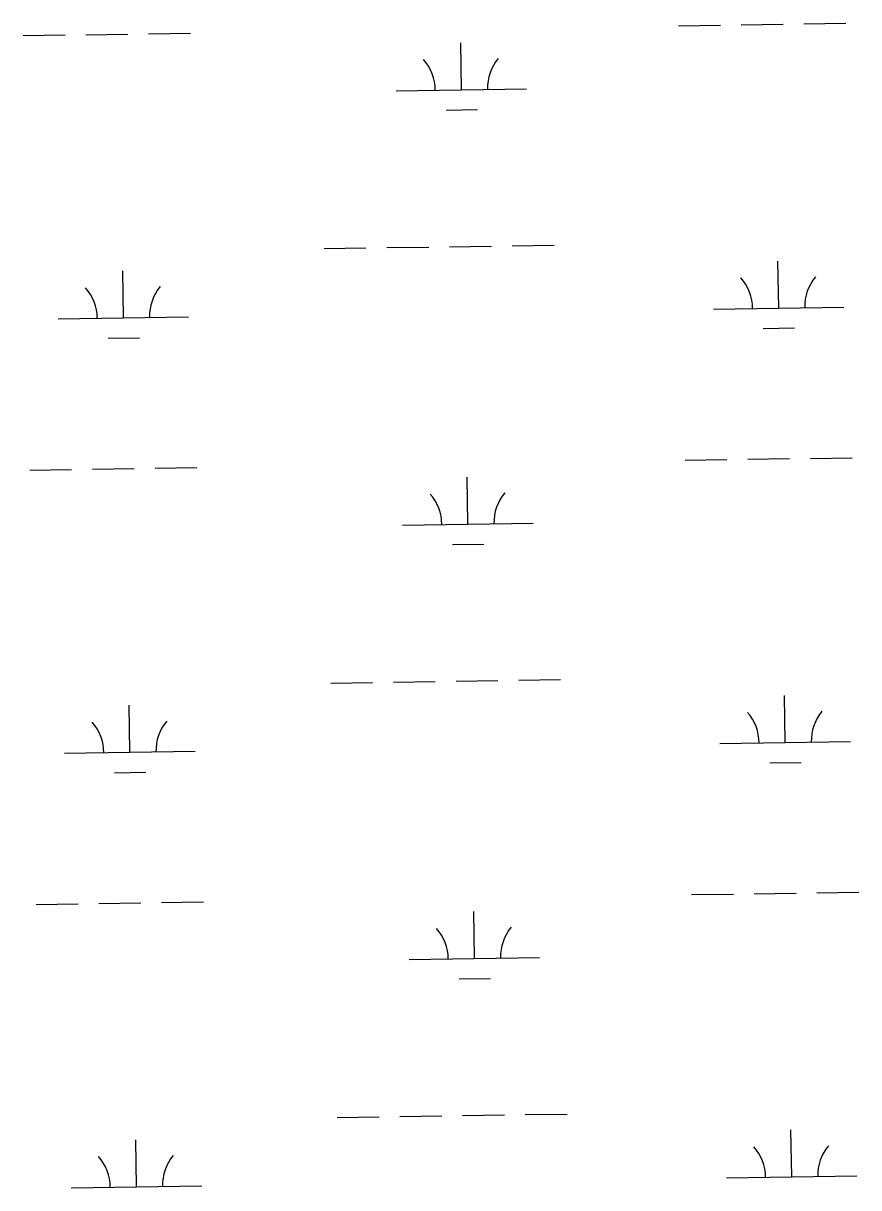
# Model space of a CAD drawing. Extents: x 3807117 to 3845308, y 337856 to 363736.
# Drawn here: x 3818687 to 3819326, y 354451 to 355342 of the extents above; entities that cross this region are included whole.
import ezdxf

# ---------------------------------------------------------------- set-up
doc = ezdxf.new("R2010")
doc.units = 0
doc.layers.add('V-WETL-SWMP', color=7, linetype='Continuous')

msp = doc.modelspace()

# ---------------------------------------------------------------- linework, layer by layer
at = {"layer": 'V-WETL-SWMP'}
for p, q in [((3819188.46, 355340.32), (3819220.45, 355340.8)), ((3819236.45, 355341.04), (3819268.45, 355341.52)), ((3819284.45, 355341.76), (3819316.44, 355342.24)), ((3818686.61, 355332.8), (3818718.6, 355333.28)), ((3818734.6, 355333.52), (3818766.6, 355334)), ((3818782.59, 355334.24), (3818814.59, 355334.72)), ((3819022.11, 355291.39), (3819021.57, 355327.39)), ((3818972.11, 355290.64), (3819072.1, 355292.14)), ((3819010.34, 355275.78), (3819034.34, 355276.14)), ((3818917.07, 355169.73), (3818949.07, 355170.21)), ((3818965.07, 355170.45), (3818997.07, 355170.93)), ((3819013.06, 355171.17), (3819045.06, 355171.65)), ((3819061.06, 355171.89), (3819093.05, 355172.37)), ((3818763.26, 355116.68), (3818762.72, 355152.68)), ((3819265.11, 355124.2), (3819264.57, 355160.2)), ((3818713.27, 355115.93), (3818813.25, 355117.43)), ((3819215.12, 355123.45), (3819315.11, 355124.95)), ((3819253.34, 355108.59), (3819277.34, 355108.95)), ((3818751.49, 355101.07), (3818775.49, 355101.43)), ((3819289.43, 355009.12), (3819321.43, 355009.6)), ((3818691.59, 355000.16), (3818723.59, 355000.64)), ((3818739.58, 355000.88), (3818771.58, 355001.36)), ((3818787.58, 355001.6), (3818819.57, 355002.08)), ((3819193.44, 355007.68), (3819225.44, 355008.16)), ((3819241.44, 355008.4), (3819273.43, 355008.88)), ((3819027.09, 354958.75), (3819026.55, 354994.75)), ((3818977.1, 354958), (3819077.09, 354959.5)), ((3819015.32, 354943.14), (3819039.32, 354943.5)), ((3819066.04, 354839.25), (3819098.04, 354839.73)), ((3818922.06, 354837.1), (3818954.05, 354837.57)), ((3818970.05, 354837.81), (3819002.05, 354838.29)), ((3819018.05, 354838.53), (3819050.04, 354839.01)), ((3819270.1, 354791.56), (3819269.56, 354827.56)), ((3818768.24, 354784.04), (3818767.7, 354820.04)), ((3819220.1, 354790.81), (3819320.09, 354792.31)), ((3818718.25, 354783.29), (3818818.24, 354784.79)), ((3818756.48, 354768.43), (3818780.47, 354768.79)), ((3819258.33, 354775.95), (3819282.32, 354776.31)), ((3819198.42, 354675.04), (3819230.42, 354675.52)), ((3819246.42, 354675.76), (3819278.42, 354676.24)), ((3819294.41, 354676.48), (3819326.41, 354676.96)), ((3818696.57, 354667.52), (3818728.57, 354668)), ((3818744.57, 354668.24), (3818776.56, 354668.72)), ((3818792.56, 354668.96), (3818824.56, 354669.44)), ((3819032.07, 354626.12), (3819031.54, 354662.11)), ((3818982.08, 354625.37), (3819082.07, 354626.86)), ((3819020.31, 354610.51), (3819044.3, 354610.87)), ((3818927.04, 354504.46), (3818959.04, 354504.94)), ((3818975.04, 354505.18), (3819007.03, 354505.66)), ((3819023.03, 354505.9), (3819055.03, 354506.38)), ((3819071.03, 354506.61), (3819103.02, 354507.09)), ((3819275.08, 354458.92), (3819274.54, 354494.92)), ((3818773.23, 354451.41), (3818772.69, 354487.4)), ((3819225.08, 354458.18), (3819325.07, 354459.67)), ((3818723.23, 354450.66), (3818823.22, 354452.15))]:
    msp.add_line(p, q, dxfattribs=at)
for centre, start, end in [((3818966.86, 355291.04), 0.08653, 41.63019), ((3819077.34, 355292.69), 140.08653, 181.63019), ((3819209.87, 355123.85), 0.08653, 41.63019), ((3819320.34, 355125.5), 140.08653, 181.63019), ((3818708.02, 355116.33), 0.08653, 41.63019), ((3818818.49, 355117.98), 140.08653, 181.63019), ((3819082.32, 354960.06), 140.08653, 181.63019), ((3818971.85, 354958.4), 0.08653, 41.63019), ((3819214.85, 354791.21), 0.08653, 41.63019), ((3819325.32, 354792.86), 140.08653, 181.63019), ((3818713, 354783.69), 0.08653, 41.63019), ((3818823.47, 354785.35), 140.08653, 181.63019), ((3818976.83, 354625.76), 0.08653, 41.63019), ((3819087.3, 354627.42), 140.08653, 181.63019), ((3818717.98, 354451.05), 0.08653, 41.63019), ((3818828.46, 354452.71), 140.08653, 181.63019), ((3819219.83, 354458.57), 0.08653, 41.63019), ((3819330.31, 354460.23), 140.08653, 181.63019)]:
    msp.add_arc(centre, 35.25, start, end, dxfattribs=at)

doc.saveas('drawing.dxf')
